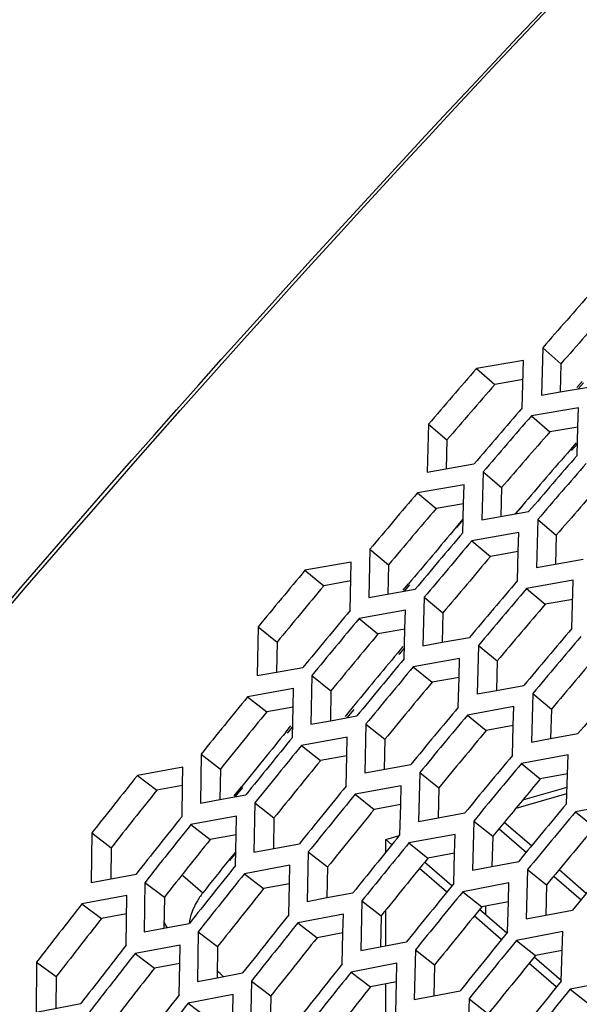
# Model space of a CAD drawing. Header units: millimetres. Extents: x 0 to 420, y 0 to 297.
# Tile 421 of 502: x 322.12 to 324.17, y 234.98 to 238.6. Entities that reach past the tile are written whole.
import ezdxf

# ---------------------------------------------------------------- set-up
doc = ezdxf.new("R2010")
doc.units = ezdxf.units.MM
doc.header["$LTSCALE"] = 23.1
doc.layers.get('0').update_dxf_attribs({"linetype": 'CONTINUOUS'})

msp = doc.modelspace()

# ---------------------------------------------------------------- linework, layer by layer
at = {"color": 3, "linetype": 'CONTINUOUS'}
for p, q in [((324.0398, 237.3945), (324.0348, 237.2196)), ((323.9694, 237.3477), (323.7963, 237.3181)), ((323.9645, 237.1726), (323.9694, 237.3477)), ((324.1042, 237.2316), (324.2084, 237.2495)), ((324.0348, 237.2196), (324.1042, 237.2316)), ((324.1716, 237.1735), (323.9981, 237.1435)), ((324.1694, 237.1026), (324.1716, 237.1735)), ((323.6195, 237.113), (323.6151, 236.9368)), ((324.1663, 236.9979), (324.1694, 237.1026)), ((323.6151, 236.9368), (323.787, 236.9668)), ((323.8205, 236.9375), (323.8158, 236.7609)), ((323.7508, 236.8902), (323.5791, 236.8601)), ((323.7489, 236.82), (323.7508, 236.8902)), ((323.7462, 236.7133), (323.7489, 236.82)), ((323.8158, 236.7609), (323.9881, 236.7913)), ((324.0216, 236.762), (324.0165, 236.5849)), ((323.9516, 236.7144), (323.7796, 236.6839)), ((323.9496, 236.6441), (323.9516, 236.7144)), ((323.404, 236.6529), (323.3999, 236.4749)), ((323.9466, 236.5371), (323.9496, 236.6441)), ((323.335, 236.6053), (323.1652, 236.5753)), ((323.3311, 236.4271), (323.335, 236.6053)), ((324.0165, 236.5849), (324.1892, 236.6158)), ((324.1524, 236.5387), (323.98, 236.5078)), ((324.1471, 236.3609), (324.1524, 236.5387)), ((323.3999, 236.4749), (323.5704, 236.5053)), ((323.6037, 236.4758), (323.5993, 236.2974)), ((323.5346, 236.428), (323.3643, 236.3975)), ((323.5329, 236.3584), (323.5346, 236.428)), ((322.9925, 236.3667), (322.9891, 236.1875)), ((323.5302, 236.2494), (323.5329, 236.3584)), ((323.5993, 236.2974), (323.6701, 236.3102)), ((323.6701, 236.3102), (323.7701, 236.3283)), ((323.8034, 236.2987), (323.7986, 236.1199)), ((323.7341, 236.2506), (323.5634, 236.2197)), ((323.7322, 236.1809), (323.7341, 236.2506)), ((322.9891, 236.1875), (323.0603, 236.2003)), ((323.0603, 236.2003), (323.1578, 236.2179)), ((323.1909, 236.1881), (323.1872, 236.0084)), ((323.7294, 236.0716), (323.7322, 236.1809)), ((323.8696, 236.1329), (323.9699, 236.1512)), ((323.1226, 236.14), (322.9541, 236.1096)), ((323.1212, 236.0712), (323.1226, 236.14)), ((323.7986, 236.1199), (323.8696, 236.1329)), ((324.0032, 236.1217), (323.998, 235.9424)), ((323.119, 235.9601), (323.1212, 236.0712)), ((323.9336, 236.0733), (323.7626, 236.042)), ((323.9316, 236.0034), (323.9336, 236.0733)), ((323.1872, 236.0084), (323.2585, 236.0214)), ((323.2585, 236.0214), (323.3562, 236.0392)), ((323.3893, 236.0094), (323.3852, 235.8293)), ((323.9285, 235.8938), (323.9316, 236.0034)), ((324.0691, 235.9556), (324.1696, 235.9741)), ((323.3208, 235.9611), (323.152, 235.9302)), ((323.3193, 235.8921), (323.3208, 235.9611)), ((323.998, 235.9424), (324.0691, 235.9556)), ((322.7832, 235.8989), (322.7802, 235.718)), ((323.3168, 235.7807), (323.3193, 235.8921)), ((324.1331, 235.896), (323.9617, 235.8642)), ((324.1277, 235.716), (324.1331, 235.896)), ((322.7158, 235.8506), (322.5491, 235.8202)), ((322.7147, 235.7826), (322.7158, 235.8506)), ((323.3852, 235.8293), (323.5547, 235.8606)), ((323.5877, 235.8308), (323.5833, 235.6502)), ((322.7129, 235.6694), (322.7147, 235.7826)), ((323.519, 235.7822), (323.3498, 235.7508)), ((323.5173, 235.713), (323.519, 235.7822)), ((322.7802, 235.718), (322.8521, 235.7312)), ((322.8521, 235.7312), (322.9475, 235.7487)), ((322.9803, 235.7187), (322.977, 235.5373)), ((324.3326, 235.7186), (324.1608, 235.6864)), ((323.5146, 235.6014), (323.5173, 235.713)), ((323.6549, 235.6636), (323.7531, 235.6819)), ((322.9127, 235.6701), (322.7456, 235.6393)), ((322.9115, 235.6019), (322.9127, 235.6701)), ((323.5833, 235.6502), (323.6549, 235.6636)), ((323.7861, 235.6521), (323.7813, 235.4711)), ((322.3807, 235.6084), (322.3784, 235.4262)), ((322.9094, 235.4885), (322.9115, 235.6019)), ((323.5038, 235.5881), (323.5146, 235.6014)), ((323.5476, 235.5715), (323.5383, 235.56)), ((323.7172, 235.6032), (323.5476, 235.5715)), ((323.7154, 235.5339), (323.7172, 235.6032)), ((322.977, 235.5373), (323.1446, 235.5685)), ((323.1774, 235.5384), (323.1737, 235.3566)), ((323.7125, 235.422), (323.7154, 235.5339)), ((323.8531, 235.4847), (323.9515, 235.5033)), ((323.1096, 235.4896), (322.9422, 235.4583)), ((323.1082, 235.4212), (323.1096, 235.4896)), ((323.7813, 235.4711), (323.8531, 235.4847)), ((323.9845, 235.4735), (323.9794, 235.292)), ((322.3784, 235.4262), (322.5439, 235.4569)), ((322.5765, 235.4266), (322.5739, 235.2439)), ((323.106, 235.3075), (323.1082, 235.4212)), ((323.9154, 235.4243), (323.7454, 235.3921)), ((323.9134, 235.3548), (323.9154, 235.4243)), ((322.5098, 235.3778), (322.3445, 235.347)), ((322.5072, 235.1949), (322.5098, 235.3778)), ((323.1737, 235.3566), (323.2458, 235.3702)), ((323.2458, 235.3702), (323.3417, 235.3882)), ((323.3746, 235.3582), (323.3705, 235.1759)), ((323.9103, 235.2427), (323.9134, 235.3548)), ((324.0513, 235.3058), (324.1499, 235.3246)), ((323.3065, 235.3091), (323.1387, 235.2774)), ((323.305, 235.2405), (323.3065, 235.3091)), ((323.9794, 235.292), (324.0513, 235.3058)), ((322.5739, 235.2439), (322.6464, 235.2575)), ((322.6464, 235.2575), (322.7397, 235.275)), ((324.1136, 235.2454), (323.9433, 235.2128)), ((324.1115, 235.1757), (324.1136, 235.2454)), ((322.7724, 235.2447), (322.7694, 235.0616)), ((323.3025, 235.1266), (323.305, 235.2405)), ((322.7054, 235.1956), (322.5398, 235.1645)), ((322.7043, 235.128), (322.7054, 235.1956)), ((323.3705, 235.1759), (323.5388, 235.208)), ((323.5717, 235.1779), (323.5672, 234.9952)), ((324.1081, 235.0633), (324.1115, 235.1757)), ((322.178, 235.1332), (322.1761, 234.9493)), ((322.7025, 235.0123), (322.7043, 235.128)), ((323.5034, 235.1285), (323.3352, 235.0964)), ((323.5017, 235.0598), (323.5034, 235.1285)), ((322.7694, 235.0616), (322.842, 235.0754)), ((322.842, 235.0754), (322.9356, 235.0932)), ((324.3117, 235.0665), (324.1411, 235.0334)), ((322.9682, 235.0629), (322.9648, 234.8793)), ((323.499, 234.9456), (323.5017, 235.0598)), ((323.6396, 235.0092), (323.7359, 235.0277)), ((322.901, 235.0135), (322.735, 234.9819)), ((322.8998, 234.9457), (322.901, 235.0135)), ((323.5672, 234.9952), (323.6396, 235.0092)), ((323.7688, 234.9977), (323.7639, 234.8145)), ((322.1761, 234.9493), (322.3401, 234.9803))]:
    msp.add_line(p, q, dxfattribs=at)
at = {"color": 7, "linetype": 'CONTINUOUS'}
for p, q in [((324.0398, 237.3945), (324.107, 237.3354)), ((323.7963, 237.3181), (323.864, 237.2594)), ((324.107, 237.3354), (324.1042, 237.2316)), ((323.9674, 237.2769), (323.864, 237.2594)), ((324.1652, 237.2476), (324.185, 237.2703)), ((324.1705, 237.243), (324.1904, 237.2655)), ((323.9981, 237.1435), (324.0658, 237.0848)), ((323.6195, 237.113), (323.6876, 237.0548)), ((324.1694, 237.1026), (324.0658, 237.0848)), ((323.6876, 237.0548), (323.6851, 236.949)), ((324.1632, 237.044), (324.1419, 237.0195)), ((324.1675, 237.0402), (324.146, 237.0159)), ((323.8205, 236.9375), (323.8887, 236.8794)), ((323.8887, 236.8794), (323.886, 236.7732)), ((323.5791, 236.8601), (323.6476, 236.8024)), ((323.7489, 236.82), (323.6476, 236.8024)), ((323.9637, 236.8128), (323.9385, 236.7835)), ((323.9651, 236.8116), (323.9394, 236.7827)), ((323.7219, 236.7333), (323.7464, 236.7622)), ((323.7233, 236.7321), (323.7474, 236.7613)), ((324.0216, 236.762), (324.0897, 236.7039)), ((324.0897, 236.7039), (324.0868, 236.5975)), ((323.7796, 236.6839), (323.8481, 236.6262)), ((323.404, 236.6529), (323.4729, 236.5957)), ((323.9496, 236.6441), (323.8481, 236.6262)), ((323.4729, 236.5957), (323.4706, 236.4875)), ((323.1652, 236.5753), (323.2345, 236.5185)), ((323.3335, 236.5359), (323.2345, 236.5185)), ((323.5266, 236.502), (323.5461, 236.5253)), ((323.5311, 236.4983), (323.5504, 236.5218)), ((323.98, 236.5078), (324.0485, 236.45)), ((323.6037, 236.4758), (323.6727, 236.4186)), ((324.1503, 236.4681), (324.0485, 236.45)), ((323.6727, 236.4186), (323.6701, 236.3102)), ((323.3643, 236.3975), (323.4336, 236.3408)), ((322.9925, 236.3667), (323.0623, 236.3105)), ((323.5329, 236.3584), (323.4336, 236.3408)), ((323.0623, 236.3105), (323.0603, 236.2003)), ((323.8034, 236.2987), (323.8724, 236.2416)), ((323.5257, 236.2947), (323.5051, 236.2699)), ((323.5312, 236.2903), (323.5108, 236.2654)), ((323.8724, 236.2416), (323.8696, 236.1329)), ((323.1909, 236.1881), (323.2607, 236.1319)), ((323.5634, 236.2197), (323.6327, 236.163)), ((323.7322, 236.1809), (323.6327, 236.163)), ((323.2607, 236.1319), (323.2585, 236.0214)), ((324.0032, 236.1217), (324.0721, 236.0645)), ((322.9541, 236.1096), (323.0243, 236.0538)), ((323.1212, 236.0712), (323.0243, 236.0538)), ((323.3381, 236.068), (323.3129, 236.0374)), ((323.3444, 236.0631), (323.3192, 236.0325)), ((324.0721, 236.0645), (324.0691, 235.9556)), ((323.3893, 236.0094), (323.4591, 235.9533)), ((323.7626, 236.042), (323.8319, 235.9852)), ((323.0949, 235.9797), (323.1137, 236.0028)), ((323.1008, 235.9751), (323.1197, 235.9981)), ((323.9316, 236.0034), (323.8319, 235.9852)), ((323.4591, 235.9533), (323.4567, 235.8425)), ((322.7832, 235.8989), (322.8538, 235.8437)), ((323.152, 235.9302), (323.2221, 235.8745)), ((323.3193, 235.8921), (323.2221, 235.8745)), ((323.9617, 235.8642), (324.031, 235.8075)), ((322.8538, 235.8437), (322.8521, 235.7312)), ((323.5877, 235.8308), (323.6575, 235.7746)), ((324.131, 235.8259), (324.031, 235.8075)), ((322.5491, 235.8202), (322.62, 235.7655)), ((322.7147, 235.7826), (322.62, 235.7655)), ((322.9047, 235.7447), (322.9323, 235.7789)), ((322.9088, 235.7416), (322.9367, 235.7756)), ((323.6575, 235.7746), (323.6549, 235.6636)), ((323.9418, 235.7), (324.1288, 235.7539)), ((323.9669, 235.7303), (324.1295, 235.7772)), ((322.9803, 235.7187), (323.0509, 235.6635)), ((323.3498, 235.7508), (323.4199, 235.6951)), ((323.5173, 235.713), (323.4199, 235.6951)), ((324.1608, 235.6864), (324.2302, 235.6297)), ((323.0509, 235.6635), (323.049, 235.5507)), ((323.7861, 235.6521), (323.8559, 235.596)), ((323.8989, 235.6481), (323.8559, 235.596)), ((323.8989, 235.6481), (323.8559, 235.596)), ((323.9986, 235.5604), (323.8982, 235.6473)), ((322.3807, 235.6084), (322.4521, 235.5542)), ((322.7456, 235.6393), (322.8166, 235.5845)), ((323.8796, 235.6233), (323.9801, 235.5363)), ((322.9115, 235.6019), (322.8166, 235.5845)), ((323.4624, 235.5847), (323.5129, 235.5992)), ((323.4624, 235.5373), (323.4624, 235.5847)), ((323.484, 235.566), (323.4624, 235.5847)), ((323.5476, 235.5715), (323.6177, 235.5157)), ((323.8559, 235.596), (323.8531, 235.4847)), ((322.4521, 235.5542), (322.4508, 235.4396)), ((322.9078, 235.537), (322.8849, 235.5085)), ((322.9103, 235.5352), (322.887, 235.5069)), ((323.1774, 235.5384), (323.248, 235.4832)), ((323.7056, 235.4141), (323.6051, 235.5011)), ((323.7154, 235.5339), (323.6177, 235.5157)), ((323.248, 235.4832), (323.2458, 235.3702)), ((323.6858, 235.3912), (323.5864, 235.4773)), ((323.9845, 235.4735), (324.0543, 235.4173)), ((324.2002, 235.3857), (324.0999, 235.4726)), ((322.5765, 235.4266), (322.6479, 235.3724)), ((322.7162, 235.4512), (322.7892, 235.388)), ((322.9422, 235.4583), (323.0131, 235.4036)), ((324.0814, 235.4486), (324.181, 235.3624)), ((323.1082, 235.4212), (323.0131, 235.4036)), ((323.7454, 235.3921), (323.8156, 235.3364)), ((324.0543, 235.4173), (324.0513, 235.3058)), ((322.6479, 235.3724), (322.6464, 235.2575)), ((323.3746, 235.3582), (323.4451, 235.303)), ((323.9134, 235.3548), (323.8156, 235.3364)), ((322.3445, 235.347), (322.4162, 235.2933)), ((323.4624, 235.1934), (323.4624, 235.3244)), ((323.9074, 235.2393), (323.8069, 235.3263)), ((323.8288, 235.3389), (323.8288, 235.3073)), ((322.5088, 235.3104), (322.4162, 235.2933)), ((323.4451, 235.303), (323.4427, 235.1897)), ((323.8876, 235.2164), (323.7871, 235.3035)), ((323.1387, 235.2774), (323.2096, 235.2226)), ((322.7724, 235.2447), (322.8438, 235.1905)), ((323.305, 235.2405), (323.2096, 235.2226)), ((323.9433, 235.2128), (324.0134, 235.157)), ((322.8438, 235.1905), (322.842, 235.0754)), ((323.5717, 235.1779), (323.6422, 235.1228)), ((324.1115, 235.1757), (324.0134, 235.157)), ((322.5398, 235.1645), (322.6115, 235.1107)), ((324.1092, 235.0645), (324.0087, 235.1516)), ((322.178, 235.1332), (322.2501, 235.08)), ((322.7043, 235.128), (322.6115, 235.1107)), ((323.6422, 235.1228), (323.6396, 235.0092)), ((324.0894, 235.0417), (323.9889, 235.1287)), ((322.2501, 235.08), (322.2491, 234.9631)), ((323.3352, 235.0964), (323.4062, 235.0417)), ((322.9682, 235.0629), (323.0396, 235.0087)), ((323.5017, 235.0598), (323.4062, 235.0417)), ((323.4624, 234.8997), (323.4624, 235.0523)), ((324.1411, 235.0334), (324.2112, 234.9777)), ((323.0396, 235.0087), (323.0376, 234.8933)), ((323.7688, 234.9977), (323.8393, 234.9425)), ((322.735, 234.9819), (322.8068, 234.9281))]:
    msp.add_line(p, q, dxfattribs=at)
at = {"color": 3, "linetype": 'CONTINUOUS'}
for centre, radius, start, end in [((360.9694, 205.0912), 49.0642, 138.50615, 138.82302), ((366.5198, 200.2887), 52.2007, 134.81898, 146.75928), ((360.7926, 205.2443), 48.9638, 139.0765, 139.39336), ((361.0912, 204.9858), 49.1363, 139.0765, 139.39336), ((361.1509, 204.934), 49.1709, 139.0765, 139.39336), ((361.4494, 204.6755), 49.3434, 139.0765, 139.39336), ((361.5091, 204.6238), 49.3779, 139.0765, 139.39336), ((360.9655, 205.0945), 49.0591, 139.64685, 139.96375), ((361.264, 204.836), 49.2316, 139.64685, 139.96375), ((361.3237, 204.7843), 49.2661, 139.64685, 139.96375), ((360.7714, 205.2621), 48.9361, 140.21729, 140.53426), ((361.6222, 204.5257), 49.4386, 139.64685, 139.96375), ((361.6819, 204.474), 49.4731, 139.64685, 139.96375), ((361.0699, 205.0037), 49.1085, 140.21729, 140.53426), ((361.1295, 204.952), 49.143, 140.21729, 140.53426), ((361.9805, 204.2155), 49.6457, 139.64685, 139.96375), ((362.0402, 204.1638), 49.6802, 139.64685, 139.96375), ((361.428, 204.6935), 49.3155, 140.21729, 140.53426), ((361.4877, 204.6418), 49.35, 140.21729, 140.53426), ((362.3387, 203.9053), 49.8527, 139.64685, 139.96375), ((360.9266, 205.1266), 49.0087, 140.78789, 141.105), ((361.7862, 204.3833), 49.5224, 140.21729, 140.53426), ((361.8459, 204.3316), 49.5569, 140.21729, 140.53426), ((361.225, 204.8682), 49.181, 140.78789, 141.105), ((361.2846, 204.8165), 49.2155, 140.78789, 141.105), ((362.1443, 204.0731), 49.7293, 140.21729, 140.53426), ((362.204, 204.0214), 49.7638, 140.21729, 140.53426), ((360.7147, 205.308), 48.8632, 141.35875, 141.67604), ((361.583, 204.5581), 49.3878, 140.78789, 141.105), ((361.6427, 204.5064), 49.4223, 140.78789, 141.105), ((362.5025, 203.7629), 49.9363, 140.21729, 140.53426), ((362.5622, 203.7112), 49.9708, 140.21729, 140.53426), ((361.013, 205.0497), 49.0354, 141.35875, 141.67604), ((361.0727, 204.998), 49.0698, 141.35875, 141.67604), ((361.9406, 204.2484), 49.594, 140.80765, 141.105), ((362.0003, 204.1967), 49.6285, 140.80494, 141.105), ((362.8607, 203.4528), 50.1432, 140.21729, 140.53426), ((361.3709, 204.7397), 49.242, 141.35875, 141.67604), ((361.4306, 204.688), 49.2764, 141.35875, 141.67604), ((362.2992, 203.9379), 49.8014, 140.78789, 141.105), ((362.3588, 203.8862), 49.8359, 140.78789, 141.105), ((360.8517, 205.186), 48.9131, 141.92996, 142.24749), ((361.7289, 204.4297), 49.4486, 141.35875, 141.67604), ((361.7885, 204.378), 49.4831, 141.35875, 141.67604), ((362.6572, 203.6278), 50.0082, 140.78789, 141.105), ((362.7169, 203.5761), 50.0427, 140.78789, 141.105), ((361.1498, 204.9278), 49.0851, 141.92996, 142.24749), ((361.2095, 204.8762), 49.1195, 141.92996, 142.24749), ((362.0868, 204.1197), 49.6553, 141.35875, 141.67604), ((362.1464, 204.0681), 49.6897, 141.35875, 141.67604), ((363.0153, 203.3177), 50.215, 140.78789, 141.105), ((363.075, 203.266), 50.2495, 140.78789, 141.105), ((361.5076, 204.618), 49.2915, 141.92996, 142.24749), ((361.5672, 204.5663), 49.3259, 141.92996, 142.24749)]:
    msp.add_arc(centre, radius, start, end, dxfattribs=at)
at = {"color": 7, "linetype": 'CONTINUOUS'}
for centre, radius, start, end in [((360.9397, 205.1169), 48.9354, 138.50615, 138.82302), ((366.4511, 200.3147), 52.1299, 134.78537, 149.11005), ((360.763, 205.27), 48.835, 139.0765, 139.39336), ((361.1212, 204.9597), 49.0421, 139.0765, 139.39336), ((359.9233, 205.9752), 47.3714, 139.0548, 139.38483), ((361.4795, 204.6495), 49.2491, 139.0765, 139.39336), ((360.9358, 205.1202), 48.9303, 139.64685, 139.96375), ((359.8136, 206.0701), 47.3587, 139.64903, 139.97849), ((361.2941, 204.8099), 49.1374, 139.64685, 139.96375), ((360.7418, 205.2878), 48.8074, 140.21729, 140.53426), ((361.6523, 204.4997), 49.3444, 139.64685, 139.96375), ((361.1, 204.9776), 49.0143, 140.21729, 140.53426), ((359.8829, 206.0091), 47.3187, 140.24464, 140.56191), ((362.0105, 204.1895), 49.5514, 139.64685, 139.96375), ((361.4581, 204.6674), 49.2212, 140.21729, 140.53426), ((360.897, 205.1522), 48.88, 140.78789, 141.105), ((359.7311, 206.1381), 47.2518, 140.83587, 141.14909), ((361.8163, 204.3572), 49.4282, 140.21729, 140.53426), ((361.2551, 204.8421), 49.0868, 140.78789, 141.105), ((362.1758, 204.0459), 49.6368, 140.21729, 140.45625), ((360.6853, 205.3335), 48.7347, 141.35875, 141.67604), ((361.6132, 204.532), 49.2936, 140.78789, 141.105), ((362.5326, 203.7369), 49.842, 140.21729, 140.53426), ((361.0432, 205.0235), 48.9413, 141.35875, 141.67604), ((359.7655, 206.104), 47.1678, 141.43509, 141.62197), ((361.9712, 204.2219), 49.5005, 140.78789, 141.105), ((361.4011, 204.7135), 49.1479, 141.35875, 141.67604), ((322.9946, 235.2254), 0.2619, 141.6261, 150.4207), ((362.3293, 203.9118), 49.7073, 140.78789, 141.105), ((360.8224, 205.2115), 48.7847, 141.92996, 142.24749), ((322.7652, 235.3272), 0.1273, 200.489, 205.1829), ((322.76, 235.3247), 0.1215, 205.1835, 212.6528), ((361.7591, 204.4036), 49.3546, 141.35875, 141.67604), ((362.6874, 203.6017), 49.9141, 140.78789, 141.105), ((361.1801, 204.9016), 48.9911, 141.92996, 142.24749), ((322.6932, 234.9296), 0.2272, 41.3943, 49.2148), ((362.117, 204.0936), 49.5612, 141.35875, 141.67604)]:
    msp.add_arc(centre, radius, start, end, dxfattribs=at)
at = {"color": 3, "linetype": 'CONTINUOUS'}
msp.add_open_spline([(315.7926, 227.5731), (317.0557, 229.7803), (319.9523, 234.0964), (323.3832, 237.9996), (325.2495, 239.863)], degree=3, knots=[0, 0, 0, 0, 0.490908, 1, 1, 1, 1], dxfattribs=at)
at = {"color": 7, "linetype": 'CONTINUOUS'}
msp.add_open_spline([(315.7932, 227.5731), (316.4069, 228.6627), (317.74, 230.829), (320.762, 235.0427), (323.3728, 238.0033), (325.2433, 239.8692)], degree=3, knots=[0, 0, 0, 0, 0.241286, 0.490234, 1, 1, 1, 1], dxfattribs=at)
msp.add_open_spline([(322.7668, 235.3547), (322.7529, 235.3302), (322.7428, 235.3028), (322.7388, 235.2749)], degree=3, dxfattribs=at)

doc.saveas('drawing.dxf')
